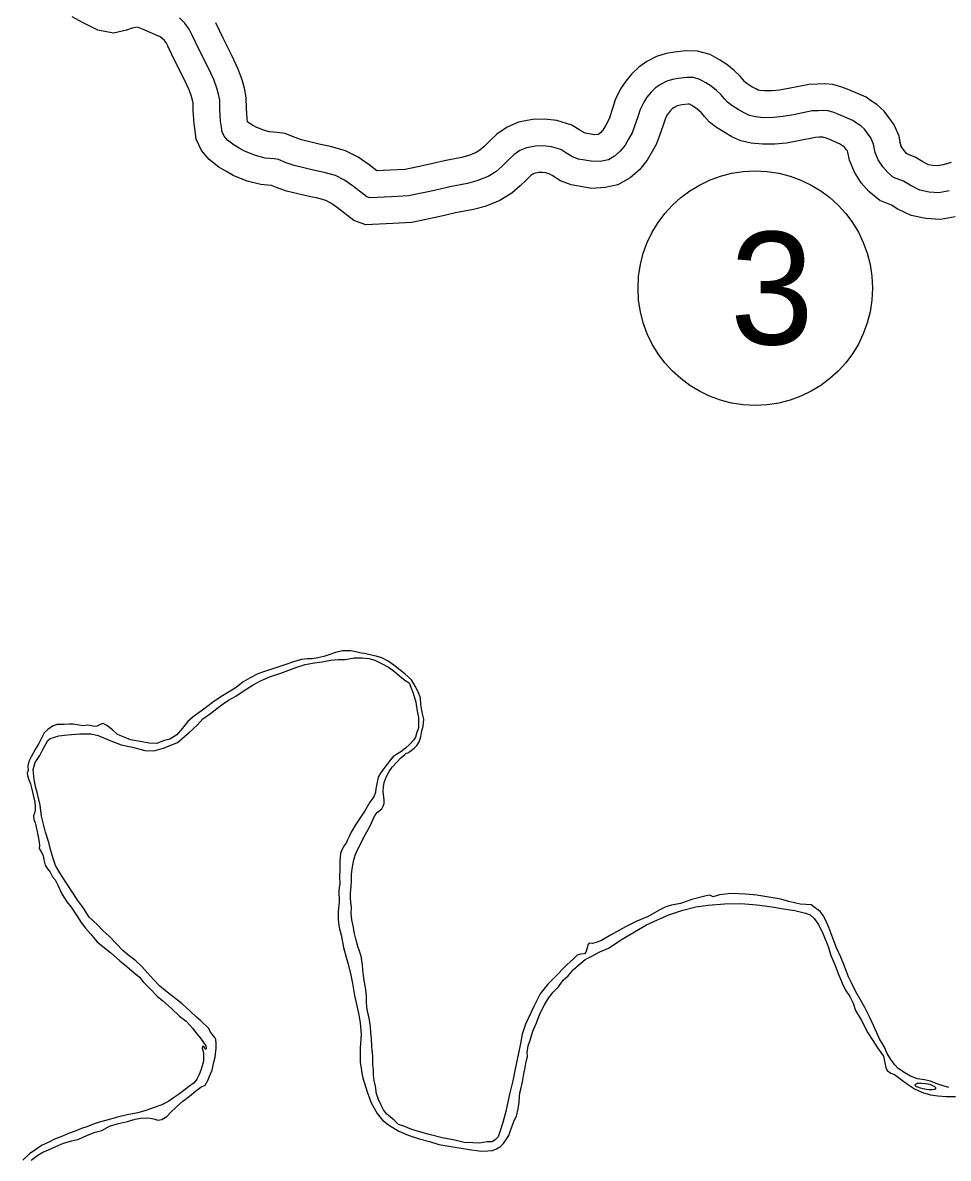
# Model space of a CAD drawing. Extents: x -83719 to 153526, y -11835 to 11446.
# Drawn here: x 7845.8 to 8019.5, y -152 to 61 of the extents above; entities that cross this region are included whole.
import ezdxf

# ---------------------------------------------------------------- set-up
doc = ezdxf.new("R2010")
doc.units = 0
for name, color, linetype in [('Level 10', 7, 'Continuous'), ('Level 27', 7, 'Continuous'), ('Level 59', 7, 'Continuous'), ('Level 9', 7, 'Continuous')]:
    doc.layers.add(name, color=color, linetype=linetype)

msp = doc.modelspace()

# ---------------------------------------------------------------- linework, layer by layer
at = {"layer": 'Level 10'}
for points in [[(7873.06, 56.53), (7872.73, 57.17), (7872.36, 57.68), (7871.91, 58.13), (7871.58, 58.37), (7868.28, 59.8), (7867.3, 60.18), (7867.02, 60.14), (7866.31, 60), (7865.23, 59.61), (7862.79, 59.08), (7859.9, 59.61), (7858.25, 60.42), (7857.1, 61), (7855.05, 62.14)], [(8010.63, 37.69), (8010.22, 39.72), (8009.3, 41.87), (8008.49, 43.01), (8007.45, 44.43), (8006.07, 45.66), (8004.89, 46.43), (8004.05, 47.03), (8000.79, 48.45), (7999.51, 48.93), (7997.79, 49.41), (7996.25, 49.52), (7994.91, 49.51), (7993.33, 49.45), (7989.47, 48.66), (7987.81, 48.36), (7986.39, 48.25), (7984.99, 48.21), (7984.1, 48.3), (7983.77, 48.38), (7983.47, 48.52), (7982.59, 49.01), (7981.68, 49.6), (7981.4, 49.81), (7981.21, 50.01), (7980.38, 50.99), (7979.26, 52.05), (7977.88, 53.15), (7976.55, 54.02), (7974.77, 55.03), (7972.4, 55.69), (7970.18, 55.73), (7968.11, 55.51), (7966.5, 55.25), (7964.72, 54.66), (7962.89, 53.73), (7961.39, 52.68), (7960.01, 51.38), (7958.92, 50.03), (7957.94, 48.63), (7956.97, 46.53), (7956.48, 44.92), (7955.86, 43.17), (7955.6, 42.51), (7955.18, 41.78), (7954.66, 40.86), (7954.28, 40.39), (7953.91, 40.08), (7953.88, 40.05), (7953.78, 40.04), (7953.1, 39.99), (7951.39, 40.28), (7951.17, 40.36), (7950.32, 40.88), (7948.79, 41.82), (7946, 42.64), (7943.68, 42.93), (7941.44, 42.86), (7938.83, 42.33), (7936.66, 41.43), (7934.74, 40.11), (7933.33, 38.72), (7932.3, 37.72), (7931.57, 37.08), (7930.85, 36.64), (7929.47, 36.09), (7928.13, 35.75), (7924.91, 35.11), (7922.72, 34.61), (7920.81, 34.17), (7917.55, 33.5), (7914.7, 33.36), (7912.24, 33.22), (7910.79, 34.35), (7908.73, 35.77), (7906.34, 36.99), (7903.55, 37.8), (7901.67, 38.18), (7898.12, 39.03), (7897.05, 39.41), (7895.04, 40.26), (7893.44, 40.44), (7892.1, 40.57), (7890.97, 40.84), (7889.56, 41.41), (7888.92, 41.77), (7888.26, 42.17), (7887.98, 42.39), (7887.88, 43.07), (7887.78, 44.93), (7887.72, 46.97), (7887.41, 48.74), (7886.98, 50.28), (7886.22, 52.3), (7885, 54.89), (7883.4, 58.13), (7882.02, 60.97)], [(8000.92, 35.23), (8000.62, 36.73), (8000.52, 36.97), (8000.38, 37.16), (8000.01, 37.67), (7999.99, 37.69), (7999.24, 38.17), (7999.07, 38.3), (7997.05, 39.17), (7996.4, 39.41), (7996.05, 39.51), (7995.93, 39.52), (7995.14, 39.52), (7994.54, 39.49), (7991.36, 38.84), (7989.1, 38.43), (7986.93, 38.26), (7984.6, 38.2), (7982.5, 38.41), (7980.5, 38.86), (7978.87, 39.63), (7977.41, 40.45), (7975.98, 41.38), (7974.65, 42.36), (7973.7, 43.42), (7973.12, 44.1), (7972.7, 44.49), (7972.01, 45.04), (7971.33, 45.49), (7970.92, 45.72), (7970.64, 45.72), (7969.45, 45.59), (7968.88, 45.5), (7968.59, 45.41), (7968.04, 45.12), (7967.69, 44.89), (7967.36, 44.57), (7966.93, 44.04), (7966.66, 43.64), (7966.32, 42.93), (7965.97, 41.79), (7965.23, 39.67), (7964.64, 38.18), (7963.88, 36.84), (7962.95, 35.21), (7961.49, 33.4), (7959.74, 31.9), (7957.46, 30.57), (7955.1, 30.1), (7952.6, 29.93), (7948.71, 30.59), (7946.72, 31.36), (7945.1, 32.35), (7944.7, 32.6), (7943.96, 32.82), (7943.22, 32.91), (7942.59, 32.89), (7941.76, 32.72), (7941.47, 32.6), (7941.14, 32.38), (7940.31, 31.55), (7939.1, 30.39), (7937.58, 29.03), (7935.32, 27.64), (7932.53, 26.55), (7930.35, 26), (7927, 25.33), (7924.94, 24.86), (7922.94, 24.4), (7918.82, 23.55), (7915.23, 23.37), (7910.16, 23.09), (7907.92, 23.91), (7904.87, 26.28), (7903.59, 27.17), (7902.64, 27.65), (7901.17, 28.08), (7899.52, 28.41), (7895.27, 29.43), (7893.41, 30.09), (7892.48, 30.49), (7892.42, 30.49), (7890.43, 30.68), (7887.89, 31.31), (7885.24, 32.37), (7883.87, 33.14), (7882.59, 33.92), (7880.75, 35.33), (7879.3, 37.05), (7878.32, 39.16), (7878.12, 40.71), (7877.92, 42.05), (7877.79, 44.52), (7877.75, 45.95), (7877.65, 46.51), (7877.46, 47.17), (7877, 48.4), (7875.99, 50.54), (7874.41, 53.74), (7873.02, 56.61)], [(8020, 34.76), (8018.5, 34.34), (8017.41, 34.15), (8016.56, 34.2), (8015.77, 34.36), (8014.7, 34.9), (8013.23, 35.77), (8011.78, 36.34), (8011.61, 36.48), (8011.16, 37.01), (8010.75, 37.63), (8010.35, 38.6)], [(8020.73, 24.58), (8017.97, 24.09), (8015.24, 24.27), (8012.49, 24.82), (8009.89, 26.12), (8008.82, 26.76), (8006.61, 27.63), (8004.56, 29.34), (8003.14, 31), (8001.86, 32.96), (8000.92, 35.23)]]:
    msp.add_lwpolyline(points, dxfattribs=at)
at = {"layer": 'Level 27'}
msp.add_circle((7983.24, 11.22), 22, dxfattribs=at)
at = {"layer": 'Level 59'}
for points in [[(7877.52, 58.79), (7877.01, 59.79), (7876.17, 60.95), (7875.17, 61.94)], [(8005.73, 36.69), (8005.42, 38.23), (8004.91, 39.42), (8004.44, 40.09), (8003.73, 41.05), (8003.03, 41.67), (8002.06, 42.3), (8001.56, 42.66), (7998.92, 43.81), (7997.96, 44.17), (7996.92, 44.46), (7996.09, 44.52), (7995.03, 44.51), (7993.93, 44.47), (7990.41, 43.75), (7988.45, 43.4), (7986.66, 43.25), (7984.8, 43.2), (7983.3, 43.36), (7982.14, 43.62), (7981.17, 44.08), (7980, 44.73), (7978.83, 45.49), (7978.03, 46.09), (7977.46, 46.72), (7976.75, 47.54), (7975.98, 48.27), (7974.94, 49.1), (7973.94, 49.76), (7972.84, 50.38), (7971.67, 50.71), (7970.41, 50.73), (7968.78, 50.55), (7967.69, 50.38), (7966.66, 50.03), (7965.47, 49.42), (7964.54, 48.78), (7963.68, 47.98), (7962.92, 47.04), (7962.3, 46.13), (7961.65, 44.73), (7961.22, 43.36), (7960.54, 41.42), (7960.12, 40.35), (7959.53, 39.31), (7958.81, 38.04), (7957.88, 36.9), (7956.83, 35.99), (7955.67, 35.31), (7954.44, 35.07), (7952.85, 34.96), (7950.05, 35.44), (7948.95, 35.86), (7947.71, 36.62), (7946.74, 37.21), (7944.98, 37.73), (7943.45, 37.92), (7942.02, 37.88), (7940.29, 37.53), (7939.07, 37.02), (7937.94, 36.24), (7936.82, 35.14), (7935.7, 34.06), (7934.58, 33.05), (7933.09, 32.14), (7931, 31.32), (7929.24, 30.88), (7925.95, 30.22), (7923.83, 29.73), (7921.87, 29.29), (7918.19, 28.52), (7914.96, 28.37), (7910.91, 28.14), (7910.37, 28.33), (7907.83, 30.31), (7906.16, 31.47), (7904.49, 32.32), (7902.36, 32.94), (7900.59, 33.29), (7896.7, 34.23), (7895.23, 34.75), (7893.76, 35.37), (7892.93, 35.47), (7891.27, 35.62), (7889.43, 36.08), (7887.4, 36.89), (7886.4, 37.45), (7885.43, 38.05), (7884.22, 38.97), (7883.55, 39.76), (7883.18, 40.56), (7883.08, 41.39), (7882.9, 42.56), (7882.78, 44.73), (7882.74, 46.46), (7882.53, 47.63), (7882.22, 48.72), (7881.61, 50.35), (7880.49, 52.71), (7878.9, 55.93), (7877.52, 58.79)], [(8019.62, 29.46), (8017.69, 29.12), (8015.9, 29.24), (8014.13, 29.59), (8012.29, 30.51), (8011.03, 31.27), (8009.19, 31.99), (8008.09, 32.91), (8007.15, 34), (8006.31, 35.3), (8005.73, 36.69)]]:
    msp.add_lwpolyline(points, dxfattribs=at)
at = {"layer": 'Level 9'}
for points in [[(7914.38, -58.77), (7913.18, -58.15), (7912.08, -57.83), (7910.68, -57.5), (7909.88, -57.35), (7909.28, -57.28), (7908.28, -57.03), (7907.32, -56.84), (7905.79, -56.85), (7904.46, -57.16), (7903.4, -57.51), (7902.27, -57.92), (7901.18, -58.13), (7900.08, -58.31), (7899.22, -58.31), (7898.12, -58.46), (7896.56, -58.87), (7895.17, -59.42), (7893.08, -60.11), (7891.36, -60.66), (7889.87, -61.17), (7888.44, -61.92), (7887.15, -62.66), (7885.83, -63.71), (7884.51, -64.55), (7882.95, -65.44), (7881.4, -66.52), (7879.78, -67.77), (7877.74, -69.22), (7876.78, -70.06), (7875.76, -71.31), (7874.71, -72.58), (7873.38, -73.43), (7872.16, -73.71), (7870.96, -74.22), (7869.5, -74.13), (7868.2, -73.88), (7866, -73.53), (7864.84, -73.04), (7863.53, -72.52), (7862.6, -71.63), (7861.59, -70.81), (7860.89, -70.48), (7860.29, -70.65), (7859.76, -70.96), (7859.16, -71.03), (7858.63, -70.87), (7858, -70.77), (7857.04, -70.92), (7856.37, -70.76), (7855.24, -70.6), (7854.47, -70.61), (7853.58, -70.65), (7852.21, -70.66), (7851.38, -70.97), (7850.46, -71.61), (7849.83, -72.19), (7849.24, -73.32), (7848.82, -74.23), (7848.16, -75.24), (7847.35, -76.71), (7846.92, -77.58), (7846.73, -78.42), (7846.77, -79.28), (7846.64, -79.75), (7846.65, -80.22), (7846.92, -81.05), (7847.23, -81.75), (7847.43, -82.55), (7847.78, -84.18), (7848.06, -85.24), (7848.13, -86.01), (7848.1, -86.74), (7848.01, -87.31), (7847.81, -87.81), (7847.85, -88.48), (7848.09, -89.08), (7848.26, -89.57), (7848.64, -91.44), (7848.86, -92.74), (7848.93, -93.37), (7848.87, -93.9), (7849.24, -94.53), (7849.61, -95.23), (7849.75, -96.03), (7849.96, -97.03), (7850.4, -97.72), (7850.9, -98.35), (7851.37, -99.25), (7851.88, -99.78), (7852.37, -100.78)], [(7874.79, -74.02), (7876.96, -72.2), (7878.51, -70.75), (7879.57, -69.6), (7880.99, -68.56), (7882.44, -67.44), (7883.37, -66.77), (7884.36, -66.06), (7885.75, -65.31), (7886.74, -64.67), (7887.86, -63.96), (7889.02, -63.18), (7890.38, -62.43), (7892.26, -61.65), (7894.02, -61.1), (7895.74, -60.48), (7897.2, -59.9), (7898.79, -59.38), (7900.55, -59.07), (7901.98, -58.92), (7903.51, -58.57), (7905.04, -58.43), (7906.27, -58.45), (7907.96, -58.16), (7909.49, -58.15), (7910.72, -58.24), (7911.85, -58.56), (7913.12, -59.22), (7914.39, -59.87), (7915.53, -60.69), (7916.47, -61.49), (7917.51, -62.31), (7918.28, -62.84), (7918.62, -63.67), (7919.06, -64.8), (7919.54, -66.49), (7919.82, -68.12), (7920.03, -69.32), (7920.04, -70.39), (7920.02, -71.29), (7919.66, -72.36), (7919.47, -73), (7919.14, -73.53), (7918.41, -74.34), (7917.62, -75.08), (7916.73, -75.76), (7915.9, -76.26), (7915.34, -76.57), (7914.78, -77.27), (7914.19, -78.08), (7913.53, -78.92), (7912.91, -79.79), (7912.49, -80.5), (7912.29, -81.47), (7912.01, -82.74), (7911.98, -83.37), (7911.65, -84.24), (7910.93, -85.25), (7909.98, -86.82), (7908.24, -89.48), (7907.43, -90.88), (7907.1, -91.52), (7906.74, -92.29), (7906.55, -92.76), (7906.15, -93.3), (7905.63, -94.14), (7905.4, -94.84), (7905.28, -96.31), (7905.26, -97.77), (7905.21, -99.21), (7905.29, -100.51), (7905.1, -101.74), (7905.15, -103.91), (7905, -105.81), (7904.95, -107.21), (7905.13, -108.71), (7905.54, -110.14), (7905.96, -112.51), (7906.44, -114.27), (7906.85, -115.63), (7907.34, -117.7), (7907.68, -119.26), (7908.04, -121.49), (7908.45, -123.42), (7908.83, -125.12), (7909.08, -126.65), (7909.3, -128.82), (7909.09, -131.32), (7909.11, -133.99), (7909.54, -136.78), (7910.4, -139.54), (7911.18, -141.6), (7912.26, -143.63), (7913.3, -144.89), (7914.58, -145.87), (7916.38, -146.96), (7918.08, -147.71), (7920.19, -148.39), (7922.12, -148.9), (7923.89, -149.42), (7925.75, -149.74)], [(7928.6, -149.08), (7926.87, -148.63), (7924.47, -148.18), (7922.27, -147.64), (7920.47, -147.15), (7918.81, -146.63), (7917.27, -145.98), (7916.27, -145.69), (7915.47, -144.9), (7914.73, -144.27), (7914.12, -143.74), (7913.49, -142.92), (7912.98, -141.95), (7912.54, -141.02), (7912.19, -139.96), (7911.98, -138.5), (7911.74, -137.43), (7911.63, -136.46), (7911.59, -135.46), (7911.48, -134.43), (7911.5, -132.9), (7911.36, -131.73), (7911.28, -131), (7911.2, -129.53), (7911.13, -128.47), (7911.05, -127.3), (7910.91, -126.47), (7910.73, -125.43), (7910.56, -124.74), (7910.38, -123.67), (7910.28, -122.67), (7910.27, -121.77), (7910.23, -120.9), (7910.12, -120), (7909.84, -118.67), (7909.7, -117.71), (7909.62, -116.74), (7909.55, -115.77), (7909.44, -114.94), (7909.27, -114.14), (7909.06, -113.34), (7908.68, -112.31), (7908.34, -111.12), (7908.03, -109.85), (7907.79, -108.45), (7907.54, -107.29), (7907.4, -106.16), (7907.45, -104.89), (7907.35, -104.06), (7907.27, -103.09), (7907.3, -102.26), (7907.39, -101.06), (7907.47, -99.92), (7907.5, -98.75), (7907.68, -97.35), (7907.9, -96.01), (7908.16, -95.15), (7908.72, -93.94), (7909.24, -93), (7909.7, -91.9), (7910.35, -90.79), (7910.84, -89.92), (7911.2, -89.08), (7911.53, -88.41), (7911.82, -87.74), (7912.38, -87.1), (7913.14, -86.46), (7913.43, -85.96), (7913.63, -85.49), (7913.59, -84.86), (7913.52, -84.29), (7913.41, -83.19), (7913.47, -82.32), (7913.62, -81.52), (7913.95, -80.55), (7914.54, -79.48), (7915.13, -78.67), (7916.02, -77.63), (7916.74, -76.89), (7917.47, -76.28), (7917.7, -76.01), (7918.03, -75.98), (7918.43, -75.74), (7919.25, -75.07), (7919.75, -74.56), (7920.17, -73.89), (7920.5, -72.95), (7920.69, -71.85), (7920.94, -70.95), (7921.07, -69.68), (7920.86, -68.91), (7920.68, -68.05), (7920.51, -66.88), (7920.43, -65.62), (7919.89, -64.42), (7919.41, -63.43), (7918.7, -62.26), (7917.56, -61.21), (7916.63, -60.45), (7915.42, -59.49), (7914.38, -58.77)], [(7847.34, -152.38), (7848.62, -151.43), (7849.58, -150.89), (7850.61, -150.45), (7851.97, -149.8), (7853.43, -149.19), (7854.98, -148.77), (7856.28, -148.46), (7857.93, -147.68), (7859.36, -147.16), (7860.59, -146.82), (7862.07, -146), (7863.77, -145.49), (7865.42, -145.14), (7866.88, -144.69), (7867.95, -144.51), (7869.08, -144.47), (7869.78, -144.53), (7870.58, -144.72), (7871.11, -144.88), (7871.91, -144.74), (7872.8, -144.17), (7873.56, -143.39), (7874.54, -142.42), (7875.8, -141.3), (7877.05, -140.39), (7878.17, -139.45), (7879.17, -138.7), (7879.99, -138.3), (7880.52, -137.46), (7880.91, -136.49), (7881.3, -135.48), (7881.59, -134.25), (7881.91, -133.08), (7882.03, -131.87), (7882.06, -131.44), (7882.08, -130.54), (7882.01, -129.77), (7881.81, -129.38), (7881.1, -128.42), (7880.63, -127.65), (7879.19, -126.27), (7878.38, -125.54), (7877.17, -124.42), (7875.7, -123.06), (7874.26, -121.91), (7872.89, -120.86), (7871.44, -119.67), (7870.34, -118.51), (7869.19, -117.26), (7868.12, -116.03), (7867.01, -115.01), (7865.74, -114.05), (7864.57, -113.06), (7863.36, -111.81), (7861.98, -110.35), (7860.88, -109.33), (7859.74, -108.17), (7858.26, -106.79), (7857.21, -105.1), (7856.1, -103.64), (7855.06, -102.02), (7853.88, -100.23), (7852.76, -98.47), (7851.95, -97.08), (7851.54, -95.95), (7851, -94.12), (7850.68, -92.79), (7850.07, -90.86), (7849.31, -87.86), (7849.02, -85.77), (7848.57, -83.67), (7848.16, -82.27), (7847.92, -80.94), (7847.73, -79.07), (7848.09, -77.8), (7848.97, -76.46), (7849.56, -75.36), (7850.18, -74.22), (7850.48, -73.68), (7850.91, -73.28), (7852.53, -72.79), (7854.16, -72.61), (7856.52, -72.42), (7858.58, -72.4), (7859.91, -72.69), (7861.98, -73.57), (7864.22, -74.48), (7866.35, -74.93), (7868.68, -75.51), (7870.35, -75.59), (7872.2, -75.11), (7874.79, -74.02)], [(7852.37, -100.78), (7853.17, -102.57), (7854.08, -103.93), (7854.88, -104.95), (7855.86, -106.44), (7856.77, -107.77), (7857.55, -108.83), (7858.52, -109.92), (7859.76, -111.41), (7860.84, -112.33), (7862.24, -113.42), (7863.99, -114.97), (7865.29, -116.06), (7866.67, -117.25), (7867.71, -118.04), (7868.38, -118.93), (7869.59, -120.12), (7871.03, -121.61), (7872.07, -122.5), (7873.68, -123.95), (7875.22, -125.34), (7876.43, -126.32), (7877.67, -127.68), (7878.41, -128.61), (7879.12, -129.5), (7879.69, -130.3), (7880.13, -130.93), (7880.23, -131.39), (7880.23, -131.59), (7880, -131.53), (7879.86, -131.26), (7879.76, -131.06), (7879.53, -131), (7879.46, -131.37), (7879.6, -131.8), (7879.67, -132.4), (7879.71, -133.06), (7879.69, -133.8), (7879.46, -134.67), (7879.2, -135.47), (7878.88, -136.34), (7878.45, -137.18), (7877.93, -137.88), (7876.9, -138.63), (7876.01, -139.33), (7874.99, -140.04), (7874.06, -140.72), (7873.17, -141.3), (7871.91, -142.01), (7870.42, -142.52), (7868.9, -143.04), (7867.37, -143.48), (7865.38, -143.9), (7863.56, -144.35), (7861.83, -144.8), (7860.21, -145.25), (7859.18, -145.6), (7857.79, -146.11), (7856.83, -146.45), (7855.6, -146.93), (7854.37, -147.41), (7853.21, -147.89), (7851.72, -148.47), (7850.66, -148.98), (7849.31, -149.66), (7848.25, -150.4), (7847.03, -151.21), (7845.77, -152.36)], [(7925.75, -149.74), (7927.68, -150.05), (7929.98, -150.46), (7931.84, -150.68), (7933.07, -150.63), (7933.94, -150.59), (7934.7, -150.29), (7935.46, -149.81), (7935.99, -149.24), (7936.51, -148.5), (7936.97, -147.73), (7937.29, -146.83), (7937.68, -145.82), (7938.01, -144.95), (7938.43, -144.15), (7938.75, -142.74), (7938.91, -141.51), (7938.97, -140.51), (7939.03, -139.77), (7939.22, -139.04), (7939.54, -137.7), (7939.82, -136.16), (7940.05, -135.03), (7940.24, -133.86), (7940.49, -132.92), (7940.45, -132.16), (7940.61, -130.96), (7941.03, -129.85), (7941.51, -128.18), (7942.2, -126.64), (7942.81, -124.93), (7943.66, -123.26), (7944.42, -121.98), (7945.3, -120.84), (7946.33, -119.86), (7947.18, -118.59), (7948.14, -117.78), (7949.09, -116.67), (7950.05, -115.79), (7951.3, -114.71), (7952.43, -114.2), (7954.05, -113.29), (7955.67, -112.6), (7958.25, -110.95), (7960.56, -109.56), (7962.81, -108.24), (7964.87, -107.32), (7967.02, -106.36), (7969.67, -105.5), (7972.09, -104.85), (7974.38, -104.52), (7977.44, -104.3), (7980.53, -104.23), (7983.56, -104.47), (7986.42, -104.88), (7988.52, -105.23), (7990.69, -105.57), (7992.65, -106.02), (7993.55, -106.38), (7994.32, -107.04), (7995.1, -108.16), (7995.98, -109.96), (7996.9, -112.32), (7997.45, -113.98), (7998.13, -115.54), (7998.81, -117.37), (7999.55, -119.19), (8000.17, -120.49), (8001.01, -121.65), (8001.58, -122.94), (8002.06, -124.31), (8003.14, -126.03), (8004.36, -128.49), (8005.31, -129.94), (8006.18, -131.3), (8006.99, -132.46), (8007.29, -132.86), (8007.43, -133.49), (8007.57, -134.13), (8007.75, -135.02), (8007.98, -135.59), (8008.65, -136.05), (8009.39, -136.34), (8010.59, -137.23), (8011.8, -138.15), (8013.1, -139.01), (8014.64, -139.66), (8016.14, -140.15), (8017.5, -140.3), (8019.07, -140.42), (8020.83, -140.44)], [(8017.48, -138.13), (8016.15, -137.58), (8015.01, -137.29), (8013.68, -137.1), (8012.35, -136.65), (8011.31, -136.02), (8010.04, -135.2), (8009.44, -134.51), (8008.7, -133.51), (8008.02, -132.39), (8007.48, -131.16), (8006.57, -129.63), (8005.51, -127.24), (8004.73, -125.65), (8003.79, -123.76), (8002.97, -122.3), (8002.06, -120.7), (8001.28, -119.14), (8000.71, -117.98), (7999.99, -115.96), (7999.28, -114.33), (7998.46, -112.53), (7997.82, -110.71), (7997.07, -108.75), (7996.46, -107.42), (7995.95, -106.46), (7995.41, -105.76), (7994.47, -105.07), (7993.74, -104.51), (7992.74, -104.42), (7991.67, -104.36), (7989.54, -103.85), (7988.01, -103.4), (7986.14, -103.11), (7983.54, -102.67), (7981.41, -102.49), (7978.72, -102.35), (7976.53, -102.6), (7975.33, -102.98), (7974.97, -102.82), (7974.57, -102.69), (7973.8, -102.86), (7971.35, -103.49), (7969.19, -104.21), (7967.5, -104.56), (7966.47, -104.87), (7965.18, -105.51), (7963.13, -106.67), (7961.01, -107.52), (7958.89, -108.64), (7956.05, -110.2), (7954.36, -111.18), (7953.6, -111.46), (7952.7, -111.73), (7952.17, -111.67), (7951.84, -112.01), (7951.68, -112.58), (7951.45, -113.35), (7951.19, -113.65), (7950.46, -113.72), (7949.83, -113.93), (7949.14, -114.6), (7947.89, -115.75), (7945.58, -118.14), (7944.33, -119.38), (7942.88, -121.16), (7941.67, -123.54), (7940.14, -126.86), (7939.52, -128.76), (7939.21, -130.5), (7938.73, -132.64), (7938.25, -134.95), (7937.74, -137.49), (7937.13, -139.99), (7936.43, -143.23), (7935.85, -145.31), (7935.37, -146.91), (7934.98, -148.02), (7934.48, -148.52), (7933.86, -148.93), (7932.96, -148.94), (7931.56, -149.18), (7930.27, -149.13), (7928.6, -149.08)], [(8013.46, -138.6), (8013.41, -138.54), (8013.36, -138.49), (8013.32, -138.45), (8013.29, -138.42), (8013.26, -138.37), (8013.24, -138.33), (8013.26, -138.27), (8013.29, -138.24), (8013.32, -138.19), (8013.37, -138.14), (8013.42, -138.08), (8013.49, -138.05), (8013.56, -138.02), (8013.63, -137.99), (8013.71, -137.97), (8013.79, -137.95), (8013.86, -137.93), (8013.93, -137.92), (8014.01, -137.91), (8014.15, -137.9)], [(8014.15, -137.9), (8014.32, -137.93)], [(8014.32, -137.93), (8015.12, -137.99), (8015.62, -138.05), (8015.99, -138.15), (8016.39, -138.31), (8016.39, -138.31)], [(8016.39, -138.31), (8016.86, -138.59)], [(8019.55, -138.75), (8018.48, -138.46), (8017.48, -138.13)], [(8016.77, -139.13), (8016.4, -139.18), (8015.9, -139.18), (8015.4, -139.12), (8014.76, -138.99), (8014.23, -138.86), (8013.76, -138.7), (8013.46, -138.6)], [(8016.95, -139.11), (8016.77, -139.13)], [(8016.86, -138.59), (8016.97, -138.68), (8017.03, -138.77), (8017.04, -138.85), (8017.04, -138.93), (8017.03, -139.03), (8017.01, -139.07)], [(8017.01, -139.07), (8016.98, -139.09), (8016.95, -139.11)]]:
    msp.add_lwpolyline(points, dxfattribs=at)

# ---------------------------------------------------------------- texts
at = {"layer": 'Level 27'}
msp.add_text('3', height=21.12, dxfattribs=at).set_placement((7978.51, 0.66))

doc.saveas('drawing.dxf')
